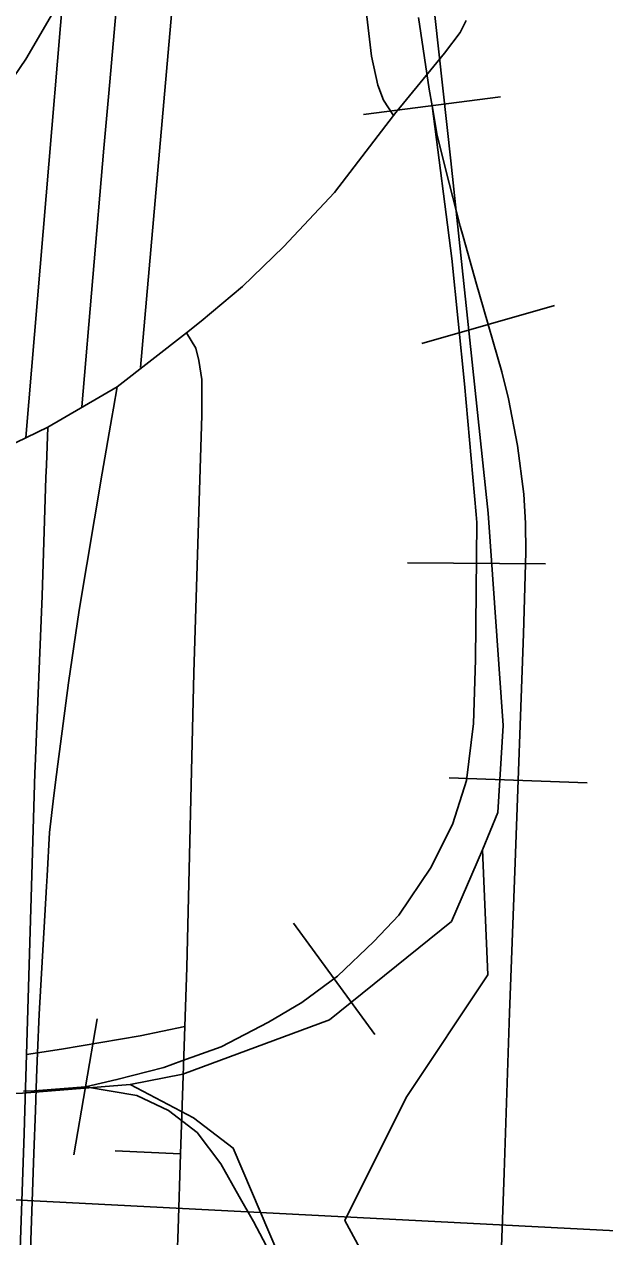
# Model space of a CAD drawing. Extents: x -132.8 to -73.3, y -60 to -26.
# Drawn here: x -123.198 to -122.883, y -48.29 to -47.631 of the extents above; entities that cross this region are included whole.
import ezdxf

# ---------------------------------------------------------------- set-up
doc = ezdxf.new("R2010")
doc.units = 0
for name, color, linetype in [('tdCoCityStreetMajor', 7, 'Continuous'), ('tdCoCityStreetMinor', 7, 'Continuous'), ('tdCoInt', 7, 'Continuous'), ('tdCoIntRamp', 7, 'Continuous'), ('tdCoPriCL', 7, 'Continuous'), ('tdCoRRCL', 7, 'Continuous'), ('tdCoSectLine', 7, 'Continuous')]:
    doc.layers.add(name, color=color, linetype=linetype)

msp = doc.modelspace()

# ---------------------------------------------------------------- linework, layer by layer
at = {"layer": 'tdCoCityStreetMajor'}
msp.add_line((-123.18498, -47.84965), (-123.14731, -47.82784), dxfattribs=at)
for points in [[(-122.99729, -47.68034), (-123.00278, -47.672), (-123.00574, -47.66386), (-123.00919, -47.64807), (-123.01511, -47.59875), (-123.0299, -47.49962), (-123.04569, -47.39999), (-123.05973, -47.28302)], [(-122.99729, -47.68034), (-122.99608, -47.67876), (-122.96969, -47.64645), (-122.96106, -47.63535), (-122.95785, -47.6287)], [(-123.14731, -47.82784), (-123.10972, -47.79851), (-123.10162, -47.7922), (-123.07918, -47.77321), (-123.05699, -47.75175), (-123.02937, -47.72216), (-122.99729, -47.68034)], [(-123.19429, -48.29678), (-123.19264, -48.24415), (-123.19174, -48.22105), (-123.19104, -48.20335), (-123.19051, -48.18971), (-123.18968, -48.16869), (-123.18574, -48.09939), (-123.18539, -48.09351), (-123.18401, -48.07004), (-123.18161, -48.0499), (-123.18025, -48.03852), (-123.17957, -48.03281), (-123.17365, -47.98866), (-123.16798, -47.94921), (-123.15537, -47.87476), (-123.15023, -47.8444), (-123.14934, -47.83938), (-123.14731, -47.82784)], [(-123.69225, -48.2864), (-123.66141, -48.26132), (-123.63676, -48.24127), (-123.61974, -48.22672), (-123.60273, -48.20526), (-123.5248, -48.09602), (-123.45723, -48.00107), (-123.44293, -47.98208), (-123.43208, -47.97148), (-123.42073, -47.96211), (-123.40618, -47.95274), (-123.37708, -47.93819), (-123.29561, -47.90096), (-123.20816, -47.861), (-123.18498, -47.84965)], [(-123.18498, -47.84965), (-123.18574, -47.87029), (-123.18595, -47.87708), (-123.18796, -47.94132), (-123.1919, -48.03404), (-123.19201, -48.0376), (-123.19366, -48.09314), (-123.19655, -48.19066), (-123.19744, -48.22085), (-123.19782, -48.23354), (-123.19991, -48.29655), (-123.20103, -48.33021), (-123.20155, -48.35768), (-123.20226, -48.39433), (-123.2032, -48.42114), (-123.20473, -48.46437), (-123.20534, -48.48328), (-123.20733, -48.54518), (-123.20793, -48.56375), (-123.20933, -48.60775), (-123.20966, -48.618), (-123.21138, -48.65894), (-123.21182, -48.67044)]]:
    msp.add_lwpolyline(points, dxfattribs=at)
at = {"layer": 'tdCoCityStreetMinor'}
msp.add_line((-123.14841, -48.24292), (-123.1129, -48.24448), dxfattribs=at)
for points in [[(-123.11062, -48.17535), (-123.10957, -48.14326), (-123.10562, -47.98321), (-123.10143, -47.84314), (-123.10143, -47.8239), (-123.10291, -47.81354), (-123.10463, -47.80689), (-123.10972, -47.79851)], [(-123.19655, -48.19066), (-123.19051, -48.18971), (-123.17751, -48.18768), (-123.13484, -48.18053), (-123.11062, -48.17535)], [(-123.1129, -48.24448), (-123.11221, -48.22354), (-123.11062, -48.17535)], [(-123.11475, -48.29999), (-123.11425, -48.28555), (-123.1129, -48.24448)]]:
    msp.add_lwpolyline(points, dxfattribs=at)
at = {"layer": 'tdCoInt'}
msp.add_lwpolyline([(-123.6938, -48.27242), (-123.67218, -48.25818), (-123.64412, -48.2328), (-123.60839, -48.19373), (-123.35067, -47.85618), (-123.24849, -47.72549), (-123.19689, -47.64969), (-123.15587, -47.57914)], dxfattribs=at)
at = {"layer": 'tdCoIntRamp'}
for points in [[(-123.19695, -47.85532), (-123.16559, -47.48273), (-123.16657, -47.37891)], [(-123.10655, -47.38116), (-123.10556, -47.48509), (-123.13457, -47.81732)]]:
    msp.add_lwpolyline(points, dxfattribs=at)
at = {"layer": 'tdCoPriCL'}
msp.add_lwpolyline([(-123.16656, -47.83876), (-123.15454, -47.69819), (-123.15188, -47.66822), (-123.13675, -47.49716), (-123.13556, -47.46864), (-123.13622, -47.4163)], dxfattribs=at)
at = {"layer": 'tdCoRRCL'}
for p, q in [((-123.01354, -47.67992), (-122.93917, -47.67023)), ((-122.90989, -47.78357), (-122.98197, -47.80429)), ((-122.98973, -47.92341), (-122.91474, -47.92407)), ((-122.89213, -48.04299), (-122.96708, -48.0403)), ((-122.94905, -48.0793), (-122.94609, -48.14721)), ((-123.05164, -48.11916), (-123.00742, -48.17975)), ((-123.17078, -48.2451), (-123.15823, -48.17116))]:
    msp.add_line(p, q, dxfattribs=at)
for points in [[(-123.02482, -47.17174), (-122.96612, -47.70495), (-122.94586, -47.89637), (-122.93782, -48.01175), (-122.94064, -48.05901), (-122.94905, -48.0793), (-122.96586, -48.1183), (-123.03196, -48.17179), (-123.11164, -48.20125), (-123.1402, -48.20681), (-123.19872, -48.21159), (-123.33768, -48.21426), (-123.45506, -48.23642), (-123.4854, -48.24983), (-123.50939, -48.26182)], [(-122.98363, -47.62714), (-122.97786, -47.66602), (-122.97635, -47.67508)], [(-122.98363, -47.62714), (-122.97786, -47.66602), (-122.97635, -47.67508)], [(-122.97635, -47.67508), (-122.96554, -47.75803), (-122.95873, -47.82619), (-122.95243, -47.89723), (-122.95204, -47.90155), (-122.9527, -47.97613), (-122.9538, -48.01073), (-122.95768, -48.04167), (-122.96502, -48.065), (-122.97681, -48.08885), (-122.99438, -48.11481), (-123.00801, -48.12922), (-123.02767, -48.1481), (-123.04707, -48.16225), (-123.06515, -48.173), (-123.09084, -48.18637), (-123.11227, -48.19411), (-123.12204, -48.19764), (-123.14747, -48.2042), (-123.16451, -48.20813), (-123.19245, -48.21035), (-123.19822, -48.21054)], [(-122.97635, -47.67508), (-122.96554, -47.75803), (-122.95873, -47.82619), (-122.95243, -47.89723), (-122.95204, -47.90155), (-122.9527, -47.97613), (-122.9538, -48.01073), (-122.95768, -48.04167), (-122.96502, -48.065), (-122.97681, -48.08885), (-122.99438, -48.11481), (-123.00801, -48.12922), (-123.02767, -48.1481), (-123.04707, -48.16225), (-123.06515, -48.173), (-123.09084, -48.18637), (-123.11227, -48.19411), (-123.12204, -48.19764), (-123.14747, -48.2042), (-123.16451, -48.20813), (-123.19245, -48.21035), (-123.19822, -48.21054)], [(-122.9527, -48.69309), (-122.95034, -48.63647), (-122.94536, -48.50644), (-122.94116, -48.36489), (-122.9376, -48.26521), (-122.93723, -48.25479), (-122.93435, -48.16802), (-122.9312, -48.08623), (-122.92674, -47.96198), (-122.92543, -47.91768), (-122.9257, -47.90195), (-122.92648, -47.88622), (-122.92989, -47.85974), (-122.93487, -47.83432), (-122.93854, -47.81964), (-122.9506, -47.77769), (-122.95218, -47.77208), (-122.95951, -47.74605), (-122.96108, -47.74047), (-122.96711, -47.71714), (-122.97367, -47.69119), (-122.97635, -47.67508)], [(-122.9527, -48.69309), (-122.95034, -48.63647), (-122.94536, -48.50644), (-122.94116, -48.36489), (-122.9376, -48.26521), (-122.93723, -48.25479), (-122.93435, -48.16802), (-122.9312, -48.08623), (-122.92674, -47.96198), (-122.92543, -47.91768), (-122.9257, -47.90195), (-122.92648, -47.88622), (-122.92989, -47.85974), (-122.93487, -47.83432), (-122.93854, -47.81964), (-122.9506, -47.77769), (-122.95218, -47.77208), (-122.95951, -47.74605), (-122.96108, -47.74047), (-122.96711, -47.71714), (-122.97367, -47.69119), (-122.97635, -47.67508)], [(-122.94609, -48.14721), (-122.99044, -48.21389), (-123.02376, -48.28086), (-123.01321, -48.30007), (-122.99775, -48.37304), (-122.97985, -48.41296), (-122.94881, -48.55418)], [(-123.0628, -48.30119), (-123.07328, -48.28127), (-123.08102, -48.26772), (-123.09111, -48.25007), (-123.10395, -48.23303), (-123.11942, -48.22097), (-123.13672, -48.21285), (-123.16451, -48.20813)], [(-123.16451, -48.20813), (-123.13672, -48.21285), (-123.11942, -48.22097), (-123.10395, -48.23303), (-123.09111, -48.25007), (-123.08102, -48.26772), (-123.07328, -48.28127), (-123.0628, -48.30119)], [(-123.1402, -48.20681), (-123.10596, -48.22506), (-123.08429, -48.24141), (-122.99059, -48.46158), (-122.96704, -48.52688), (-122.94881, -48.55418)]]:
    msp.add_lwpolyline(points, dxfattribs=at)
at = {"layer": 'tdCoSectLine'}
msp.add_lwpolyline([(-123.82475, -48.23752), (-122.82384, -48.28913)], dxfattribs=at)

doc.saveas('drawing.dxf')
